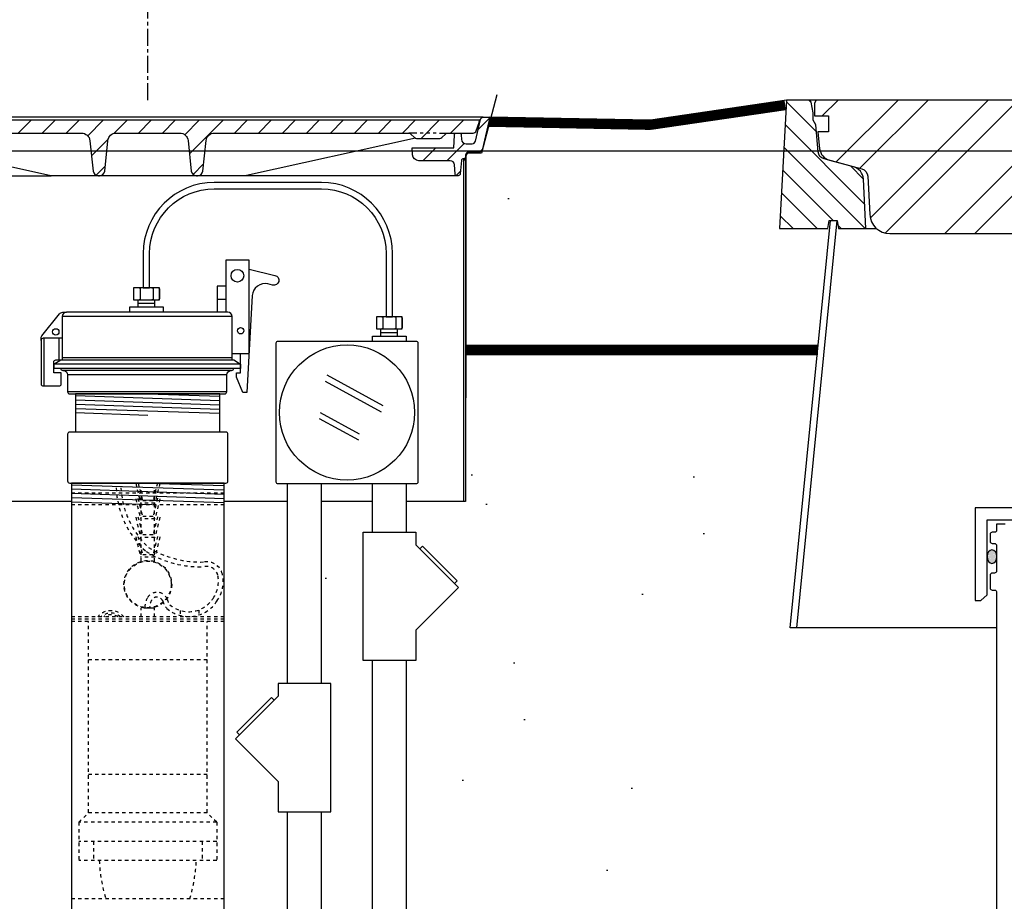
# Model space of a CAD drawing. Extents: x -169 to 6736, y -208 to 3022.
# Tile 394 of 656: x 1826 to 1855, y 962 to 988. Entities that reach past the tile are written whole.
import ezdxf

# ---------------------------------------------------------------- set-up
doc = ezdxf.new("R2010")
doc.units = 0
doc.header["$MEASUREMENT"] = 0
doc.header["$PDSIZE"] = 1
doc.linetypes.add('CENTER1', pattern=[0.6625, 0.5, -0.075, 0.0125, -0.075])
doc.linetypes.add('HIDDEN5', pattern=[0.05, 0.025, -0.025])
doc.layers.get('DEFPOINTS').update_dxf_attribs({"linetype": 'CONTINUOUS'})
for name, color, linetype in [('CENTERLINE', 3, 'CENTER1'), ('CONCRETE-HATCH', 2, 'CONTINUOUS'), ('CONDUIT', 2, 'CONTINUOUS'), ('DIM', 3, 'CONTINUOUS'), ('FACE-SEAL-ADAPTOR', 3, 'CONTINUOUS'), ('FREEZE-LINES', 8, 'CONTINUOUS'), ('FRP-SUMP', 2, 'CONTINUOUS'), ('GALV-4-PIPE', 4, 'CONTINUOUS'), ('J-BOX', 2, 'CONTINUOUS'), ('PEAGRAVEL-HATCH', 3, 'CONTINUOUS'), ('PROBE', 2, 'CONTINUOUS'), ('TANK-MANHOLE-18', 2, 'CONTINUOUS'), ('TANK-MANHOLE-40', 2, 'CONTINUOUS'), ('TANK-MANHOLE-COVER-18', 2, 'CONTINUOUS'), ('TANK-MANHOLE-COVER-40', 2, 'CONTINUOUS'), ('TANK-MANHOLE-COVER-HATCH-18', 7, 'CONTINUOUS'), ('TANK-MANHOLE-COVER-HATCH-40', 252, 'CONTINUOUS'), ('TANK-MANHOLE-HATCH-18', 7, 'CONTINUOUS'), ('TANK-MANHOLE-HATCH-40', 7, 'CONTINUOUS'), ('TANK-SLAB', 6, 'CONTINUOUS'), ('TLM-CAP', 3, 'CONTINUOUS')]:
    doc.layers.add(name, color=color, linetype=linetype)
doc.styles.add('SIMPLEX', font='simplex')
doc.dimstyles.new('DIM64', dxfattribs={"dimscale": 64, "dimtxt": 0.09375, "dimasz": 0.09375, "dimexe": 0.0625, "dimexo": 0.0625, "dimgap": 0.046875, "dimtad": 1, "dimdec": 4, "dimzin": 3, "dimdsep": 46, "dimlunit": 4, "dimtxsty": 'SIMPLEX', "dimcen": 0, "dimclrd": 256, "dimclre": 256, "dimclrt": 256, "dimadec": 0, "dimazin": 0, "dimtfac": 1, "dimtdec": 4, "dimtmove": 0, "dimatfit": 3, "dimfxl": 1, "dimfrac": 2, "dimtolj": 1, "dimtzin": 0, "dimarcsym": 0})
pattern_1 = [(45, (-1209.0571, 0), (-0.35355339, 0.35355339), [])]

# ---------------------------------------------------------------- blocks, each defined once
blk = doc.blocks.new('*D109')
at = {"layer": 'DEFPOINTS', "color": 0, "transparency": 16777216}
for p in [(1368.586, 978.296), (2031.811, 978.015), (1368.586, 700.523)]:
    blk.add_point(p, dxfattribs=at)
at = {"layer": 'DIM', "lineweight": -2, "transparency": 16777216}
for p, q in [((1368.586, 974.296), (1368.586, 696.523)), ((2031.811, 974.015), (2031.811, 696.523)), ((2025.811, 700.523), (1374.586, 700.523))]:
    blk.add_line(p, q, dxfattribs=at)
at = {"layer": 'DIM', "transparency": 16777216}
for points in [[(1374.586, 701.523), (1374.586, 699.523), (1368.586, 700.523)], [(2025.811, 701.523), (2025.811, 699.523), (2031.811, 700.523)]]:
    blk.add_solid(points, dxfattribs=at)
at = {"layer": 'DIM', "transparency": 16777216, "insert": (1700.199, 708.095), "char_height": 6, "attachment_point": 5, "style": 'SIMPLEX'}
blk.add_mtext('\\A1;55\'-3 1/4" (F.V. TANK SLAB)', dxfattribs=at)

msp = doc.modelspace()

# ---------------------------------------------------------------- hatches: boundary and pattern name
at = {"layer": 'CONCRETE-HATCH'}
h = msp.add_hatch(dxfattribs=at)
h.set_pattern_fill('AR-CONC', color=256, scale=2.67, style=0)
h.set_pattern_definition([(50, (342.374, 982.045), (19.15085, -1.67548), [2.0025, -22.0275]), (355, (342.374, 982.045), (-3.70466, 20.08353), [1.602, -17.622]), (100.4514, (343.97, 981.905), (15.4462, 18.40804), [1.70186, -18.7205]), (46.1842, (342.374, 987.385), (28.49534, -4.41936), [3.00375, -33.04125]), (96.6356, (344.75, 987.017), (24.9555, 26.00895), [2.5528, -28.08074]), (351.1842, (342.374, 987.385), (24.9555, 26.00897), [2.403, -26.433]), (21, (345.044, 986.05), (15.93742, -10.74992), [2.0025, -22.0275]), (326, (345.044, 986.05), (6.49652, 19.3615), [1.602, -17.622]), (71.4514, (346.372, 985.154), (22.43394, 8.61156), [1.70186, -18.7205]), (37.5, (342.374, 982.045), (0.324668, 8.888266), [0, -17.4084, 0, -17.889, 0, -17.68875]), (7.5, (342.374, 982.045), (7.023957, 10.53079), [0, -10.1994, 0, -17.0079, 0, -6.74175]), (327.5, (336.42, 982.045), (14.25306, -0.602215), [0, -6.675, 0, -20.826, 0, -27.6345]), (317.5, (333.75, 982.045), (15.57107, 2.6728), [0, -8.6775, 0, -13.8306, 0, -19.6245])])
h.paths.add_polyline_path([(1839.2765, 983.87998), (1839.303, 983.9299), (1839.34783, 983.95668), (1839.73372, 983.95668), (1839.94165, 984.73346), (1844.73035, 984.73346), (1848.69788, 985.22941), (1848.51476, 981.73519), (1849.93102, 981.73519), (1849.97268, 981.97141), (1850.01217, 981.97141), (1849.64809, 978.29596), (1839.2765, 978.29596)])
at = {"layer": 'FRP-SUMP'}
h = msp.add_hatch(color=256, dxfattribs=at)
edge = h.paths.add_edge_path()
edge.add_ellipse((1854.76744, 972.07723), major_axis=(0, 0.2), ratio=0.72085956, start_angle=-71.031832, end_angle=77.321789, ccw=False)
edge.add_line((1854.90378, 972.14223), (1854.90378, 972.01222))
edge.add_ellipse((1854.76744, 972.07723), major_axis=(0, 0.2), ratio=0.72085956, start_angle=102.678211, end_angle=251.031832, ccw=False)
edge.add_line((1854.62678, 972.03333), (1854.62678, 972.12112))
at = {"layer": 'PEAGRAVEL-HATCH'}
h = msp.add_hatch(dxfattribs=at)
h.set_pattern_fill('AR-SAND', color=256, scale=7.5, style=0)
h.set_pattern_definition([(37.5, (-682.223, -8e-12), (-0.47245, 14.45118), [0, -11.4, 0, -12.75, 0, -12.1875]), (7.5, (-682.223, -8e-12), (13.27333, 21.1661), [0, -6.15, 0, -10.275, 0, -3.9375]), (327.5, (-691.448, -8e-12), (23.356064, 0.04244), [0, -3.75, 0, -13.5, 0, -17.625]), (317.5, (-691.448, -8e-12), (22.54595, 6.58257), [0, -1.875, 0, -8.85, 0, -10.125])])
h.paths.add_polyline_path([(1795.76013, 960.79968), (1795.88505, 960.79968), (1795.88505, 961.76127), (1795.96249, 961.9894), (1796.1628, 962.12325), (1800.29974, 963.24221), (1800.40696, 963.55806), (1800.40696, 965.20292), (1800.64117, 965.20292), (1800.64117, 966.80415), (1801.66223, 967.23834), (1801.66223, 978.29596), (1820.55658, 978.29596), (1820.5711, 973.7036), (1827.66092, 973.59894), (1827.66092, 935.26579), (1795.76626, 935.25828)])
h.paths.add_polyline_path([(1795.7665, 934.25828), (1827.66092, 934.26579), (1827.66092, 916.52404), (1827.41092, 916.52404), (1825.16092, 915.52328), (1824.16092, 917.52328), (1819.16092, 917.52328), (1818.16092, 915.52328), (1805.16092, 915.52328), (1804.16092, 917.52328), (1799.16092, 917.52328), (1798.16092, 915.52328), (1795.7665, 916.52328)])
h = msp.add_hatch(dxfattribs=at)
h.set_pattern_fill('AR-SAND', color=256, scale=7.5, style=0)
h.set_pattern_definition([(37.5, (337.355, 969.983), (-0.47245, 14.45118), [0, -11.4, 0, -12.75, 0, -12.1875]), (7.5, (337.355, 969.983), (13.27333, 21.1661), [0, -6.15, 0, -10.275, 0, -3.9375]), (327.5, (328.13, 969.983), (23.35606, 0.04244), [0, -3.75, 0, -13.5, 0, -17.625]), (317.5, (328.13, 969.983), (22.54595, 6.58257), [0, -1.875, 0, -8.85, 0, -10.125])])
h.paths.add_polyline_path([(1839.26183, 978.01471), (1849.62023, 978.01471), (1848.82467, 969.98346), (1837.87938, 969.98346), (1839.06217, 971.16626), (1838.94432, 971.28412), (1839.02289, 971.36269), (1838.00148, 972.38409), (1837.92291, 972.30552), (1837.80506, 972.42338), (1837.80506, 972.79812), (1837.52725, 972.79812), (1837.52725, 973.7036), (1839.26183, 973.7036)])
h = msp.add_hatch(dxfattribs=at)
h.set_pattern_fill('AR-SAND', color=256, scale=7.5, style=0)
h.set_pattern_definition([(37.5, (346.448, 930.786), (-0.47245, 14.45118), [0, -11.4, 0, -12.75, 0, -12.1875]), (7.5, (346.448, 930.786), (13.27333, 21.1661), [0, -6.15, 0, -10.275, 0, -3.9375]), (327.5, (337.223, 930.786), (23.35606, 0.04244), [0, -3.75, 0, -13.5, 0, -17.625]), (317.5, (337.223, 930.786), (22.54595, 6.58257), [0, -1.875, 0, -8.85, 0, -10.125])])
h.paths.add_polyline_path([(1832.16092, 973.7036), (1834.02688, 973.7036), (1834.02688, 968.34367), (1833.74908, 968.34367), (1833.74908, 967.96892), (1833.63123, 967.85107), (1833.55266, 967.92964), (1832.53125, 966.90823), (1832.49196, 966.71181), (1833.74908, 965.45469), (1833.74908, 964.56577), (1834.02688, 964.56577), (1834.02688, 938.26656, -0.30472654), (1832.16092, 935.48916)], flags=17)
h.paths.add_polyline_path([(1835.02688, 964.56577), (1835.30468, 964.56577), (1835.30468, 968.34367), (1835.02688, 968.34367), (1835.02688, 973.7036), (1836.52725, 973.7036), (1836.52725, 972.79812), (1836.24945, 972.79812), (1836.24945, 969.02023), (1836.52725, 969.02023), (1836.52725, 934.7862, 0.41421356), (1840.52725, 930.7862), (1832.16092, 930.7862), (1832.16092, 934.43068, 0.33231803), (1835.02688, 938.26656)])
h = msp.add_hatch(dxfattribs=at)
h.set_pattern_fill('AR-SAND', color=256, scale=7.5, style=0)
h.set_pattern_definition([(37.5, (332.072, 964.509), (-0.47245, 14.45118), [0, -11.4, 0, -12.75, 0, -12.1875]), (7.5, (332.072, 964.509), (13.27333, 21.1661), [0, -6.15, 0, -10.275, 0, -3.9375]), (327.5, (322.847, 964.509), (23.35606, 0.04244), [0, -3.75, 0, -13.5, 0, -17.625]), (317.5, (322.847, 964.509), (22.54595, 6.58257), [0, -1.875, 0, -8.85, 0, -10.125])])
h.paths.add_polyline_path([(1837.52725, 969.02023), (1837.80506, 969.02023), (1837.80506, 969.90914), (1837.87938, 969.98346), (1849.01316, 969.98346), (1854.90341, 969.98346), (1854.90148, 964.50891), (1837.52725, 964.50891)])
h = msp.add_hatch(dxfattribs=at)
h.set_pattern_fill('AR-SAND', color=256, scale=7.5, style=0)
h.set_pattern_definition([(37.5, (332.074, 931.786), (-0.47245, 14.45118), [0, -11.4, 0, -12.75, 0, -12.1875]), (7.5, (332.074, 931.786), (13.27333, 21.1661), [0, -6.15, 0, -10.275, 0, -3.9375]), (327.5, (322.849, 931.786), (23.35606, 0.04244), [0, -3.75, 0, -13.5, 0, -17.625]), (317.5, (322.85, 931.786), (22.54595, 6.58257), [0, -1.875, 0, -8.85, 0, -10.125])])
edge = h.paths.add_edge_path()
edge.add_line((1837.52725, 964.50891), (1854.90148, 964.50891))
edge.add_line((1854.90148, 964.50891), (1854.90031, 961.19658))
edge.add_arc((1908.81737, 832.27575), 139.74129, 472.6955788, 474.5798006)
edge.add_arc((1851.14666, 957.71641), 1.7, 465.563139, 540)
edge.add_line((1849.44666, 957.71641), (1849.44666, 945.77096))
edge.add_line((1849.44666, 945.77096), (1848.56321, 945.77096))
edge.add_line((1848.56321, 945.77096), (1848.32668, 945.77096))
edge.add_line((1848.32668, 945.77096), (1849.06321, 944.45572))
edge.add_line((1849.06321, 944.45572), (1849.06321, 944.05737))
edge.add_arc((1849.31321, 944.05737), 0.25, 540, 630)
edge.add_line((1849.31321, 943.80737), (1849.44666, 943.80737))
edge.add_line((1849.44666, 943.80737), (1849.44666, 942.27096))
edge.add_arc((1849.19666, 942.27096), 0.25, 270, 360, ccw=False)
edge.add_line((1849.19666, 942.02096), (1849.19666, 939.0151))
edge.add_line((1849.19666, 939.0151), (1848.57791, 939.0151))
edge.add_line((1848.57791, 939.0151), (1848.57791, 938.11792))
edge.add_line((1848.57791, 938.11792), (1848.45416, 938.11792))
edge.add_line((1848.45416, 938.11792), (1848.45416, 937.70503))
edge.add_line((1848.45416, 937.70503), (1847.88164, 937.665))
edge.add_line((1847.88164, 937.665), (1847.88164, 937.14713))
edge.add_line((1847.88164, 937.14713), (1847.38664, 937.14713))
edge.add_line((1847.38664, 937.14713), (1847.38664, 937.60745))
edge.add_line((1847.38664, 937.60745), (1847.32477, 937.60745))
edge.add_line((1847.32477, 937.60745), (1847.32477, 937.66932))
edge.add_line((1847.32477, 937.66932), (1847.20102, 937.66932))
edge.add_line((1847.20102, 937.66932), (1847.20102, 937.14713))
edge.add_line((1847.20102, 937.14713), (1842.24808, 937.14713))
edge.add_ellipse((1842.24808, 936.95963), major_axis=(0, 0.1875), ratio=0.47920074, start_angle=0, end_angle=180)
edge.add_ellipse((1842.24808, 936.58463), major_axis=(0, -0.1875), ratio=0.47920074, start_angle=180, end_angle=360)
edge.add_line((1842.24808, 936.39713), (1847.20102, 936.39713))
edge.add_line((1847.20102, 936.39713), (1847.20102, 935.87495))
edge.add_line((1847.20102, 935.87495), (1847.38664, 935.87495))
edge.add_line((1847.38664, 935.87495), (1847.38664, 935.92098))
edge.add_line((1847.38664, 935.92098), (1847.94352, 935.92098))
edge.add_line((1847.94352, 935.92098), (1847.94352, 935.87495))
edge.add_line((1847.94352, 935.87495), (1848.45416, 935.83924))
edge.add_line((1848.45416, 935.83924), (1848.45416, 935.42635))
edge.add_line((1848.45416, 935.42635), (1848.57791, 935.42635))
edge.add_line((1848.57791, 935.42635), (1848.57791, 934.52917))
edge.add_line((1848.57791, 934.52917), (1849.19666, 934.52917))
edge.add_line((1849.19666, 934.52917), (1849.19666, 933.52917))
edge.add_line((1849.19666, 933.52917), (1848.57791, 933.52917))
edge.add_line((1848.57791, 933.52917), (1848.57791, 932.63198))
edge.add_line((1848.57791, 932.63198), (1848.45416, 932.63198))
edge.add_line((1848.45416, 932.63198), (1848.45416, 932.21909))
edge.add_line((1848.45416, 932.21909), (1847.88164, 932.17906))
edge.add_line((1847.88164, 932.17906), (1847.88164, 931.7862))
edge.add_line((1847.88164, 931.7862), (1847.38664, 931.7862))
edge.add_line((1847.38664, 931.7862), (1847.38664, 932.12151))
edge.add_line((1847.38664, 932.12151), (1847.32477, 932.12151))
edge.add_line((1847.32477, 932.12151), (1847.32477, 932.18339))
edge.add_line((1847.32477, 932.18339), (1847.20102, 932.18339))
edge.add_line((1847.20102, 932.18339), (1847.20102, 931.7862))
edge.add_line((1847.20102, 931.7862), (1840.52725, 931.7862))
edge.add_arc((1840.52725, 934.7862), 3, 180, 270, ccw=False)
edge.add_line((1837.52725, 934.7862), (1837.52725, 964.50891))
h.paths.add_polyline_path([(1847.39654, 937.83119), (1847.51534, 937.83119, 1), (1847.75294, 937.83119), (1847.87174, 937.83119, 1)], flags=16)
h.paths.add_polyline_path([(1847.53118, 937.83119, 1), (1847.7371, 937.83119, 1)], flags=0)
h.paths.add_polyline_path([(1847.39654, 932.34525), (1847.51534, 932.34525, 1), (1847.75294, 932.34525), (1847.87174, 932.34525, 1)], flags=16)
h.paths.add_polyline_path([(1847.53118, 932.34525, 1), (1847.7371, 932.34525, 1)], flags=0)
at = {"layer": 'TANK-MANHOLE-COVER-HATCH-18', "linetype": 'Continuous'}
h = msp.add_hatch(dxfattribs=at)
h.set_pattern_fill('LINE', color=256, scale=4, angle=45, style=0)
h.set_pattern_definition(pattern_1)
h.paths.add_polyline_path([(1839.67655, 984.92178), (1839.671, 984.85798), (1839.57908, 984.60612, -0.31505809), (1839.49101, 984.54451), (1838.73892, 984.54451, 0.20068244), (1838.67218, 984.5166), (1838.57263, 984.41569, -0.20068244), (1838.50589, 984.38778), (1838.16609, 984.38778), (1837.82629, 984.38778, -0.20067998), (1837.75954, 984.41569), (1837.66, 984.5166, 0.20067998), (1837.59326, 984.54451), (1831.87458, 984.54451, 0.38336671), (1831.62599, 984.32108), (1831.53051, 983.42753, -0.38336671), (1831.37515, 983.28788), (1831.34832, 983.28788, -0.38336671), (1831.19296, 983.42753), (1831.09751, 984.32073, 0.38376912), (1830.84854, 984.54451), (1828.98578, 984.54451, 0.38581775), (1828.73522, 984.31895), (1828.64141, 983.42777, -0.38381878), (1828.48602, 983.28788), (1828.45775, 983.28788, -0.38381878), (1828.30236, 983.42777), (1828.20837, 984.32069, 0.38381878), (1827.95975, 984.54451), (1822.23967, 984.54451, 0.20067998), (1822.17293, 984.5166), (1822.07338, 984.41569, -0.20067998), (1822.00664, 984.38778), (1821.66684, 984.38778), (1821.32704, 984.38778, -0.20068244), (1821.2603, 984.41569), (1821.16075, 984.5166, 0.20068244), (1821.09401, 984.54451), (1820.3433, 984.54451, -0.31505687), (1820.25524, 984.60612), (1820.16332, 984.85798), (1820.15777, 984.92178), (1829.91646, 984.92178)])
at = {"layer": 'TANK-MANHOLE-COVER-HATCH-40'}
h = msp.add_hatch(dxfattribs=at)
h.set_pattern_fill('ANSI32', color=256, scale=5, style=0)
h.set_pattern_definition([(45, (294.2077, 981.5875), (-1.3258252, 1.3258252), []), (45, (295.0916, 981.5875), (-1.3258252, 1.3258252), [])])
edge = h.paths.add_edge_path()
edge.add_line((1851.75851, 981.58755), (1890.54905, 981.58755))
edge.add_arc((1890.54905, 982.1781), 0.59055, 270, 357.000156)
edge.add_line((1891.13879, 982.14719), (1891.19797, 983.27639))
edge.add_arc((1891.43386, 983.26403), 0.23622, 465, 537.000156, ccw=False)
edge.add_line((1891.37273, 983.4922), (1892.32534, 983.74746))
edge.add_arc((1892.22345, 984.12774), 0.3937, 285, 353.688971)
edge.add_line((1892.61476, 984.08446), (1892.66953, 984.57967))
edge.add_line((1892.66953, 984.57967), (1892.35457, 984.57967))
edge.add_line((1892.35457, 984.57967), (1892.35457, 985.05211))
edge.add_line((1892.35457, 985.05211), (1892.76795, 985.05211))
edge.add_line((1892.76795, 985.05211), (1892.76795, 985.42613))
edge.add_line((1892.76795, 985.42613), (1892.71681, 985.51471))
edge.add_line((1892.71681, 985.51471), (1849.59075, 985.51471))
edge.add_line((1849.59075, 985.51471), (1849.53961, 985.42613))
edge.add_line((1849.53961, 985.42613), (1849.53961, 985.05211))
edge.add_line((1849.53961, 985.05211), (1849.95299, 985.05211))
edge.add_line((1849.95299, 985.05211), (1849.95299, 984.57967))
edge.add_line((1849.95299, 984.57967), (1849.63803, 984.57967))
edge.add_line((1849.63803, 984.57967), (1849.6928, 984.08446))
edge.add_arc((1850.08412, 984.12774), 0.3937, 186.311029, 255)
edge.add_line((1849.98222, 983.74746), (1850.93484, 983.4922))
edge.add_arc((1850.8737, 983.26403), 0.23622, 362.999844, 435, ccw=False)
edge.add_line((1851.10959, 983.27639), (1851.16877, 982.14719))
edge.add_arc((1851.75851, 982.1781), 0.59055, 182.999844, 270)
at = {"layer": 'TANK-MANHOLE-HATCH-18', "linetype": 'Continuous'}
h = msp.add_hatch(dxfattribs=at)
h.set_pattern_fill('LINE', color=256, scale=4, angle=45, style=0)
h.set_pattern_definition(pattern_1)
h.paths.add_polyline_path([(1839.14532, 983.73304), (1839.11065, 983.34482, -0.45806569), (1839.03376, 983.28962, -0.46914088), (1838.95671, 983.3471), (1838.94277, 983.61191, 0.39889443), (1838.81795, 983.73034), (1837.89006, 983.73034, -0.39805028), (1837.70285, 983.90744), (1837.69173, 984.1076), (1838.91785, 984.1076), (1838.93729, 984.48523, -0.39923087), (1838.99971, 984.54451), (1839.07873, 984.54451, -0.39953151), (1839.14115, 984.48516), (1839.1473, 984.36321, 0.39953151), (1839.28774, 984.22966), (1839.46601, 984.22966, 0.34858266), (1839.55731, 984.30212), (1839.70689, 984.94341, -0.34699278), (1839.79727, 985.01471), (1839.98035, 985.01471), (1839.76251, 984.07537, -0.34818324), (1839.64075, 983.97861), (1839.36031, 983.97861, 0.40020821), (1839.26597, 983.88936), (1839.26045, 983.78998), (1839.20757, 983.78998, 0.38836603)])
at = {"layer": 'TANK-MANHOLE-HATCH-40', "linetype": 'Continuous'}
h = msp.add_hatch(dxfattribs=at)
h.set_pattern_fill('LINE', color=256, scale=4, angle=135, style=0)
h.set_pattern_definition([(135, (-1209.0571, 0), (-0.35355339, -0.35355339), [])])
h.paths.add_polyline_path([(1848.71284, 985.51471), (1849.36822, 985.51471, -0.36397023), (1849.44576, 985.44965), (1849.50024, 985.1407), (1849.50024, 984.92275), (1849.57898, 984.78637), (1849.64857, 983.99092, 0.31529879), (1849.82275, 983.78333), (1850.68888, 983.55126, -0.3249197), (1850.98014, 983.19157), (1851.05647, 981.73519), (1850.25055, 981.73519), (1850.2089, 981.97141), (1849.99655, 981.97141), (1849.97268, 981.97141), (1849.93102, 981.73519), (1848.51476, 981.73519)])

# ---------------------------------------------------------------- linework, layer by layer
at = {"layer": 'CENTERLINE'}
msp.add_line((1829.91416, 985.51471), (1829.91416, 1029.15474), dxfattribs=at)
at = {"layer": 'CONDUIT'}
for p, q in [((1834.02688, 968.34367), (1834.02688, 974.22502)), ((1835.02688, 968.34367), (1835.02688, 974.22502)), ((1836.52725, 972.79812), (1836.52725, 974.22502)), ((1837.52725, 972.79812), (1837.52725, 974.22502)), ((1836.52725, 938.26579), (1836.52725, 969.02956)), ((1837.52725, 938.26579), (1837.52725, 969.02956)), ((1834.02688, 938.26656), (1834.02688, 964.5751)), ((1835.02688, 938.26656), (1835.02688, 964.5751))]:
    msp.add_line(p, q, dxfattribs=at)
for points in [[(1837.80506, 972.42338), (1839.06217, 971.16626), (1837.80506, 969.90914), (1837.80506, 969.02023), (1836.24945, 969.02023), (1836.24945, 972.79812), (1837.80506, 972.79812)], [(1833.74908, 967.96892), (1832.49196, 966.71181), (1833.74908, 965.45469), (1833.74908, 964.56577), (1835.30468, 964.56577), (1835.30468, 968.34367), (1833.74908, 968.34367)]]:
    msp.add_lwpolyline(points, close=True, dxfattribs=at)
for points in [[(1837.92291, 972.30552), (1838.00148, 972.38409), (1839.02289, 971.36269), (1838.94432, 971.28412)], [(1833.63123, 967.85107), (1833.55266, 967.92964), (1832.53125, 966.90823), (1832.60982, 966.82966)]]:
    msp.add_lwpolyline(points, dxfattribs=at)
at = {"layer": 'DEFPOINTS'}
msp.add_lwpolyline([(1840.19282, 985.6718), (1839.73372, 983.95668), (1839.34783, 983.95668), (1839.303, 983.9299), (1839.2765, 983.87998), (1839.2765, 976.75093)], dxfattribs=at)
msp.add_lwpolyline([(1840.19282, 985.6718), (1839.73372, 983.95668), (1839.34783, 983.95668), (1839.303, 983.9299), (1839.2765, 983.87998), (1839.2765, 976.75093)], dxfattribs=at)
at = {"layer": 'FACE-SEAL-ADAPTOR', "color": 7}
for p, q in [((1827.78592, 976.81543), (1832.03592, 976.67227)), ((1829.91092, 976.86892), (1832.03592, 976.79734)), ((1827.78592, 976.69035), (1832.03592, 976.5472)), ((1827.78592, 976.56528), (1832.03592, 976.42213)), ((1827.78592, 976.44021), (1832.03592, 976.29706)), ((1827.78592, 976.31514), (1829.91092, 976.24357))]:
    msp.add_line(p, q, dxfattribs=at)
at = {"layer": 'FACE-SEAL-ADAPTOR'}
msp.add_lwpolyline([(1832.03592, 975.74328), (1832.03592, 976.86892), (1827.78592, 976.86892), (1827.78592, 975.74328)], dxfattribs=at)
msp.add_lwpolyline([(1832.20953, 974.24328, 0.41421356), (1832.27203, 974.30578), (1832.27203, 975.68078, 0.41421356), (1832.20953, 975.74328), (1827.6123, 975.74328, 0.41421356), (1827.5498, 975.68078), (1827.5498, 974.30578, 0.41421356), (1827.6123, 974.24328)], format="xyb", close=True, dxfattribs=at)
at = {"layer": 'FREEZE-LINES', "linetype": 'Continuous'}
msp.add_line((1931.94521, 984.01471), (1465.78697, 984.01471), dxfattribs=at)
at = {"layer": 'FRP-SUMP'}
msp.add_lwpolyline([(1888.03091, 970.79041), (1888.03091, 973.51489), (1854.27665, 973.51489), (1854.27665, 970.79041), (1854.43527, 970.79041), (1854.62678, 970.95111), (1854.62678, 973.16476), (1887.68078, 973.16476), (1887.68078, 970.95111), (1887.87229, 970.79041), (1888.03091, 970.79041)], dxfattribs=at)
msp.add_lwpolyline([(1855.15378, 973.03161), (1854.90378, 973.03161), (1854.90378, 972.85473, -0.41421356), (1854.84378, 972.79473), (1854.77378, 972.79473, 0.41421356), (1854.71378, 972.73473), (1854.71378, 972.52911, 0.41421356), (1854.77628, 972.46661), (1854.83878, 972.46661, -0.38676832), (1854.90378, 972.40411), (1854.90378, 971.65411, -0.38676832), (1854.83878, 971.59161), (1854.77628, 971.59161, 0.41421356), (1854.71378, 971.52911), (1854.71378, 971.15411, 0.41421356), (1854.77628, 971.09161), (1854.84378, 971.09161, -0.41421356), (1854.90378, 971.03161), (1854.90031, 961.19658, 0.00822165)], format="xyb", dxfattribs=at)
at = {"layer": 'FRP-SUMP', "extrusion": (0, 0, -1)}
msp.add_ellipse((1854.76744, 972.07723), major_axis=(0, 0.2), ratio=0.72085956, dxfattribs=at)
at = {"layer": 'GALV-4-PIPE', "color": 7}
for p, q in [((1827.66092, 974.194), (1832.16092, 974.04242)), ((1829.91092, 974.24328), (1832.16092, 974.16749)), ((1827.66092, 974.06893), (1832.16092, 973.91735)), ((1827.66092, 973.94386), (1832.16092, 973.79228)), ((1827.66092, 973.81879), (1832.16092, 973.66721)), ((1827.66092, 973.69371), (1830.03592, 973.61372))]:
    msp.add_line(p, q, dxfattribs=at)
at = {"layer": 'GALV-4-PIPE'}
msp.add_lwpolyline([(1827.66092, 916.52404), (1827.66092, 916.52404), (1832.16092, 916.52404), (1832.16092, 916.52404), (1832.16092, 974.24328), (1827.66092, 974.24328)], close=True, dxfattribs=at)
at = {"layer": 'J-BOX', "color": 7}
for p, q in [((1836.84124, 976.5123), (1835.18885, 977.41765)), ((1836.79567, 976.33093), (1835.14328, 977.23628)), ((1836.14032, 975.68364), (1835.00096, 976.3079)), ((1836.12903, 975.50227), (1834.97113, 976.13669))]:
    msp.add_line(p, q, dxfattribs=at)
at = {"layer": 'J-BOX'}
msp.add_lwpolyline([(1837.87144, 974.28058), (1837.87144, 978.35821, 0.41421356), (1837.81589, 978.41377), (1833.73825, 978.41377, 0.41421356), (1833.68269, 978.35821), (1833.68269, 974.28058, 0.41421356), (1833.73825, 974.22502), (1837.81589, 974.22502, 0.41421356)], format="xyb", close=True, dxfattribs=at)
msp.add_circle((1835.77707, 976.3194), 1.98948, dxfattribs=at)
at = {"layer": 'PROBE'}
for p, q in [((1829.78045, 979.98908), (1829.78045, 979.98908)), ((1829.78045, 979.98908), (1829.78045, 979.98908)), ((1829.62473, 979.42767), (1829.62473, 979.63889)), ((1830.11358, 979.42767), (1830.11358, 979.63889)), ((1836.92846, 979.13268), (1836.92846, 979.13268)), ((1836.92846, 979.13268), (1836.92846, 979.13268)), ((1836.77274, 978.57127), (1836.77274, 978.78249)), ((1837.26159, 978.57127), (1837.26159, 978.78249))]:
    msp.add_line(p, q, dxfattribs=at)
at = {"layer": 'PROBE', "color": 7}
for p, q in [((1829.62473, 979.53328), (1830.11358, 979.53328)), ((1836.77274, 978.67688), (1837.26159, 978.67688))]:
    msp.add_line(p, q, dxfattribs=at)
at = {"layer": 'PROBE', "color": 1, "linetype": 'HIDDEN5'}
for p, q in [((1829.55432, 974.24308), (1829.70092, 973.65069)), ((1829.62671, 974.24328), (1829.75596, 973.721)), ((1830.19512, 974.24328), (1830.06587, 973.721)), ((1830.26751, 974.24308), (1830.12091, 973.65069)), ((1832.16092, 973.94799), (1827.66092, 973.94799)), ((1829.71437, 971.93498), (1829.71437, 974.10324)), ((1830.10746, 971.93498), (1830.10746, 974.10324)), ((1832.16092, 973.59894), (1827.66092, 973.59894)), ((1829.55432, 973.77809), (1829.70092, 973.18569)), ((1829.62258, 973.79498), (1829.75596, 973.25601)), ((1830.12091, 973.65069), (1829.70092, 973.65069)), ((1830.06587, 973.721), (1829.75596, 973.721)), ((1830.19925, 973.79498), (1830.06587, 973.25601)), ((1830.26751, 973.77809), (1830.12091, 973.18569)), ((1829.62258, 973.25354), (1829.75596, 972.71457)), ((1830.06587, 973.25601), (1829.75596, 973.25601)), ((1830.19925, 973.25354), (1830.06587, 972.71457)), ((1829.55432, 973.23665), (1829.70092, 972.64426)), ((1830.12091, 973.18569), (1829.70092, 973.18569)), ((1830.26751, 973.23665), (1830.12091, 972.64426)), ((1829.62258, 972.67389), (1829.75596, 972.13492)), ((1830.06587, 972.71457), (1829.75596, 972.71457)), ((1830.19925, 972.67389), (1830.06587, 972.13492)), ((1829.55432, 972.657), (1829.70092, 972.0646)), ((1830.12091, 972.64426), (1829.70092, 972.64426)), ((1830.26751, 972.657), (1830.12091, 972.0646)), ((1830.06587, 972.13492), (1829.75596, 972.13492)), ((1830.12091, 972.0646), (1829.70092, 972.0646)), ((1830.10746, 970.55676), (1829.71437, 970.55676)), ((1829.71437, 970.30578), (1829.71437, 970.55676)), ((1830.10746, 970.30578), (1830.10746, 970.55676)), ((1830.8672, 970.49053), (1830.8672, 970.30578)), ((1831.40927, 970.50619), (1831.40927, 970.30578)), ((1832.16092, 970.30578), (1827.66092, 970.30578)), ((1832.16092, 970.23547), (1827.66092, 970.23547)), ((1832.16092, 970.16516), (1827.66092, 970.16516)), ((1828.1634, 964.54016), (1828.1634, 970.16516)), ((1831.65843, 964.54016), (1831.65843, 970.16516)), ((1831.65843, 969.04016), (1828.1634, 969.04016)), ((1831.65843, 965.66516), (1828.1634, 965.66516)), ((1827.88215, 964.25891), (1828.1634, 964.54016)), ((1827.88215, 964.25891), (1827.88215, 963.13391)), ((1831.93968, 964.25891), (1827.88215, 964.25891)), ((1831.65843, 964.54016), (1828.1634, 964.54016)), ((1831.93968, 964.25891), (1831.65843, 964.54016)), ((1831.93968, 964.25891), (1831.93968, 963.13391)), ((1831.93968, 963.69641), (1827.88215, 963.69641)), ((1828.31288, 963.69641), (1828.31288, 963.13391)), ((1831.50895, 963.69641), (1831.50895, 963.13391)), ((1831.93968, 963.13391), (1827.88215, 963.13391)), ((1832.16092, 962.00891), (1827.66092, 962.00891))]:
    msp.add_line(p, q, dxfattribs=at)
at = {"layer": 'PROBE'}
msp.add_lwpolyline([(1829.96291, 979.98908), (1829.96291, 980.99739, -0.41421356), (1831.86916, 982.90364), (1835.02221, 982.90364, -0.41421356), (1836.92846, 980.99739), (1836.92846, 979.13268), (1837.11596, 979.13268), (1837.11596, 980.99739, 0.41421356), (1835.02221, 983.09114), (1831.86916, 983.09114, 0.41421356), (1829.77541, 980.99739), (1829.77541, 979.98908)], format="xyb", close=True, dxfattribs=at)
at = {"layer": 'PROBE', "color": 7}
for points in [[(1829.52524, 979.98908, 0.41421356), (1829.49399, 979.95783), (1829.49399, 979.67014, 0.41421356), (1829.52524, 979.63889)], [(1829.65284, 979.98908, -0.41421356), (1829.68409, 979.95783), (1829.68409, 979.67014, -0.41421356), (1829.65284, 979.63889)], [(1829.71534, 979.98908, 0.41421356), (1829.68409, 979.95783), (1829.68409, 979.67014, 0.41421356), (1829.71534, 979.63889)], [(1830.03306, 979.98908, -0.41421356), (1830.06431, 979.95783), (1830.06431, 979.67014, -0.41421356), (1830.03306, 979.63889)], [(1830.09556, 979.98908, 0.41421356), (1830.06431, 979.95783), (1830.06431, 979.67014, 0.41421356), (1830.09556, 979.63889)], [(1830.22317, 979.98908, -0.41421356), (1830.25442, 979.95783), (1830.25442, 979.67014, -0.41421356), (1830.22317, 979.63889)], [(1836.67324, 979.13268, 0.41421356), (1836.64199, 979.10143), (1836.64199, 978.81374, 0.41421356), (1836.67324, 978.78249)], [(1836.80085, 979.13268, -0.41421356), (1836.8321, 979.10143), (1836.8321, 978.81374, -0.41421356), (1836.80085, 978.78249)], [(1836.86335, 979.13268, 0.41421356), (1836.8321, 979.10143), (1836.8321, 978.81374, 0.41421356), (1836.86335, 978.78249)], [(1837.18107, 979.13268, -0.41421356), (1837.21232, 979.10143), (1837.21232, 978.81374, -0.41421356), (1837.18107, 978.78249)], [(1837.24357, 979.13268, 0.41421356), (1837.21232, 979.10143), (1837.21232, 978.81374, 0.41421356), (1837.24357, 978.78249)], [(1837.37117, 979.13268, -0.41421356), (1837.40242, 979.10143), (1837.40242, 978.81374, -0.41421356), (1837.37117, 978.78249)]]:
    msp.add_lwpolyline(points, format="xyb", dxfattribs=at)
at = {"layer": 'PROBE'}
for points in [[(1830.25442, 979.98908), (1829.49399, 979.98908), (1829.49399, 979.63889), (1830.25442, 979.63889)], [(1837.40242, 979.13268), (1836.64199, 979.13268), (1836.64199, 978.78249), (1837.40242, 978.78249)]]:
    msp.add_lwpolyline(points, close=True, dxfattribs=at)
for points in [[(1829.38241, 979.27017), (1829.38241, 979.42767), (1830.366, 979.42767), (1830.366, 979.27017)], [(1836.53041, 978.41377), (1836.53041, 978.57127), (1837.514, 978.57127), (1837.514, 978.41377)]]:
    msp.add_lwpolyline(points, dxfattribs=at)
at = {"layer": 'PROBE', "color": 1, "linetype": 'HIDDEN5'}
for radius in [0.70313, 0.68766]:
    msp.add_circle((1829.91092, 971.25989), radius, dxfattribs=at)
at = {"layer": 'PROBE', "linetype": 'Continuous'}
for centre in [(1830.22317, 979.67014), (1837.37117, 978.81374)]:
    msp.add_arc(centre, 0.03125, 270, 360, dxfattribs=at)
at = {"layer": 'PROBE', "color": 1, "linetype": 'HIDDEN5'}
for centre, radius, start, end in [((1831.69941, 974.23524), 2.72513, 182.788609, 226.946284), ((1831.69941, 974.23524), 2.5845, 182.94047, 226.946284), ((1831.45568, 974.83456), 3.05642, 238.565305, 272.304493), ((1831.45568, 974.83456), 2.91579, 238.565305, 272.304493), ((1831.64546, 971.45136), 0.47534, 13.339119, 98.777515), ((1831.64546, 971.45136), 0.33471, 13.339119, 98.777515), ((1831.14481, 971.34393), 0.8467, 324.228132, 12.702173), ((1831.14481, 971.34393), 0.98732, 324.464703, 12.702173), ((1830.1795, 970.69966), 0.32712, 23.942417, 147.088342), ((1830.46655, 970.56757), 0.64191, 152.248114, 180.891459), ((1830.46655, 970.56757), 0.50128, 152.248114, 180.891459), ((1830.1795, 970.69966), 0.1865, 23.942417, 147.088342), ((1830.97963, 970.96782), 0.65844, 196.997412, 218.921312), ((1831.11401, 971.30539), 0.99122, 229.278754, 327.31321), ((1830.97963, 970.96782), 0.51782, 196.997412, 217.540495), ((1831.11401, 971.30539), 0.85059, 229.278754, 327.548775), ((1828.82068, 969.98659), 0.49953, 39.851891, 140.28504), ((1828.82068, 969.98659), 0.42965, 47.979512, 132.020488), ((1828.82068, 969.98659), 0.38014, 57.10497, 122.89503), ((1833.00556, 963.32973), 4.52778, 182.513926, 196.977501), ((1826.81627, 963.32973), 4.52778, 343.022499, 357.486074)]:
    msp.add_arc(centre, radius, start, end, dxfattribs=at)
at = {"layer": 'TANK-MANHOLE-18', "color": 7, "linetype": 'Continuous'}
for p, q in [((1839.78478, 985.01471), (1820.03705, 985.01471)), ((1820.79996, 983.28788), (1827.06819, 983.28788)), ((1839.03297, 983.28788), (1832.7655, 983.28788)), ((1827.66092, 973.7036), (1820.61964, 973.7036)), ((1834.02688, 973.7036), (1832.16092, 973.7036)), ((1836.52725, 973.7036), (1835.02688, 973.7036)), ((1839.21467, 973.7036), (1837.52725, 973.7036))]:
    msp.add_line(p, q, dxfattribs=at)
at = {"layer": 'TANK-MANHOLE-18', "linetype": 'Continuous'}
msp.add_lwpolyline([(1839.07873, 984.54451, -0.39953151), (1839.14115, 984.48516), (1839.1473, 984.36321, 0.39953151), (1839.28774, 984.22966), (1839.46601, 984.22966, 0.34858266), (1839.55731, 984.30212), (1839.70665, 984.94238, -0.35017412), (1839.79727, 985.01471), (1839.98035, 985.01471), (1839.76259, 984.0757, -0.3489397), (1839.64075, 983.97861), (1839.36031, 983.97861, 0.39805274), (1839.266, 983.89006), (1839.26045, 983.78998), (1839.20757, 983.78998, 0.38836603), (1839.14532, 983.73304), (1839.11065, 983.34482, -0.38836603), (1839.0484, 983.28788), (1839.01912, 983.28788, -0.39889443), (1838.95671, 983.3471), (1838.94277, 983.61191, 0.39889443), (1838.81795, 983.73034), (1837.89006, 983.73034, -0.39805028), (1837.70285, 983.90744), (1837.69173, 984.1076), (1838.91785, 984.1076), (1838.93729, 984.48523, -0.39923087), (1838.99971, 984.54451)], format="xyb", close=True, dxfattribs=at)
msp.add_lwpolyline([(1839.21467, 983.75669), (1839.26183, 983.75669), (1839.26183, 973.7036), (1839.21467, 973.7036), (1839.21467, 983.78998)], dxfattribs=at)
at = {"layer": 'TANK-MANHOLE-40', "color": 7}
for p, q in [((1892.93934, 985.51471), (1849.36822, 985.51471)), ((1851.05647, 981.73519), (1851.3679, 981.73519))]:
    msp.add_line(p, q, dxfattribs=at)
at = {"layer": 'TANK-MANHOLE-40', "color": 7, "linetype": 'Continuous'}
msp.add_line((1854.90341, 969.98346), (1849.01316, 969.98346), dxfattribs=at)
at = {"layer": 'TANK-MANHOLE-40', "linetype": 'Continuous'}
msp.add_lwpolyline([(1850.2089, 981.97141), (1850.25055, 981.73519), (1851.05647, 981.73519), (1850.98014, 983.19157, 0.3249197), (1850.68888, 983.55126), (1849.82275, 983.78333, -0.31529879), (1849.64857, 983.99092), (1849.57898, 984.78637), (1849.50024, 984.92275), (1849.50024, 985.1407), (1849.44576, 985.44965, 0.36397023), (1849.36822, 985.51471), (1848.71284, 985.51471), (1848.51476, 981.73519), (1849.93102, 981.73519), (1849.97268, 981.97141)], format="xyb", close=True, dxfattribs=at)
msp.add_lwpolyline([(1850.20066, 981.97141), (1849.01316, 969.98346), (1848.82467, 969.98346), (1850.01217, 981.97141)], close=True, dxfattribs=at)
at = {"layer": 'TANK-MANHOLE-COVER-18', "linetype": 'Continuous'}
for p, q in [((1837.83182, 984.54451), (1837.59326, 984.54451)), ((1838.02323, 984.54451), (1837.92752, 984.54451)), ((1838.21325, 984.54451), (1838.11754, 984.54451)), ((1838.40466, 984.54451), (1838.30895, 984.54451)), ((1838.50036, 984.54451), (1838.73892, 984.54451))]:
    msp.add_line(p, q, dxfattribs=at)
msp.add_lwpolyline([(1829.91646, 984.92178), (1820.15777, 984.92178)], dxfattribs=at)
msp.add_lwpolyline([(1822.23967, 984.54451), (1827.95975, 984.54451, -0.38381878), (1828.20837, 984.32069), (1828.30236, 983.42777, 0.38381878), (1828.45775, 983.28788), (1828.48602, 983.28788, 0.38381878), (1828.64141, 983.42777), (1828.7354, 984.32069, -0.38381878), (1828.98578, 984.54451), (1830.84854, 984.54451, -0.38336671), (1831.09747, 984.32108), (1831.19296, 983.42753, 0.38336671), (1831.34832, 983.28788), (1831.37515, 983.28788, 0.38336671), (1831.53051, 983.42753), (1831.62599, 984.32108, -0.38336671), (1831.87458, 984.54451), (1837.59326, 984.54451, -0.20067998), (1837.66, 984.5166), (1837.75954, 984.41569, 0.20067998), (1837.82629, 984.38778), (1838.16609, 984.38778), (1838.50589, 984.38778, 0.20068244), (1838.57263, 984.41569), (1838.67218, 984.5166, -0.20068244), (1838.73892, 984.54451), (1839.49101, 984.54451, 0.31505809), (1839.57908, 984.60612), (1839.671, 984.85798), (1839.67655, 984.92178), (1829.91646, 984.92178)], format="xyb", dxfattribs=at)
at = {"layer": 'TANK-MANHOLE-COVER-18', "color": 1, "linetype": 'Continuous'}
msp.add_lwpolyline([(1837.79348, 984.39486), (1832.81953, 983.29379, -0.0545173), (1832.7655, 983.28788), (1827.06819, 983.28788, -0.05450917), (1827.01417, 983.29379), (1822.03945, 984.39486)], format="xyb", dxfattribs=at)
at = {"layer": 'TANK-MANHOLE-COVER-40', "linetype": 'Continuous'}
msp.add_lwpolyline([(1851.75851, 981.58755), (1890.54905, 981.58755, 0.39896034), (1891.13879, 982.14719), (1891.19797, 983.27639, -0.32492045), (1891.37273, 983.4922), (1892.32534, 983.74746, 0.30902091), (1892.61476, 984.08446), (1892.66953, 984.57967), (1892.35457, 984.57967), (1892.35457, 985.05211), (1892.76795, 985.05211), (1892.76795, 985.42613), (1892.71681, 985.51471), (1849.59075, 985.51471), (1849.53961, 985.42613), (1849.53961, 985.05211), (1849.95299, 985.05211), (1849.95299, 984.57967), (1849.63803, 984.57967), (1849.6928, 984.08446, 0.30902091), (1849.98222, 983.74746), (1850.93484, 983.4922, -0.32492045), (1851.10959, 983.27639), (1851.16877, 982.14719, 0.39896034)], format="xyb", close=True, dxfattribs=at)
at = {"layer": 'TANK-SLAB'}
for p, q in [((1849.64809, 978.29596), (1839.26183, 978.29596)), ((1849.62023, 978.01471), (1839.26183, 978.01471))]:
    msp.add_line(p, q, dxfattribs=at)
at = {"layer": 'TANK-SLAB', "const_width": 0.29}
for points in [[(1848.67951, 985.37282), (1844.6886, 984.78214), (1839.95612, 984.87396)], [(1849.64809, 978.15935), (1839.2765, 978.15935)]]:
    msp.add_lwpolyline(points, dxfattribs=at)
at = {"layer": 'TANK-SLAB'}
for points in [[(1848.71284, 985.51471), (1844.71284, 984.92604), (1839.98035, 985.01471)], [(1848.69788, 985.22941), (1844.73035, 984.64479), (1839.91513, 984.73346)]]:
    msp.add_lwpolyline(points, dxfattribs=at)
at = {"layer": 'TLM-CAP', "color": 1}
for p, q in [((1831.95608, 979.65267), (1832.20608, 979.65267)), ((1832.39733, 979.14517), (1827.38983, 979.14517)), ((1832.39733, 977.93142), (1827.38983, 977.93142)), ((1832.23735, 977.43142), (1827.5498, 977.43142)), ((1832.23735, 976.93142), (1827.5498, 976.93142))]:
    msp.add_line(p, q, dxfattribs=at)
at = {"layer": 'TLM-CAP', "color": 7}
for p, q in [((1826.86233, 977.10017), (1826.86233, 978.50517)), ((1832.37797, 977.55642), (1827.40919, 977.55642))]:
    msp.add_line(p, q, dxfattribs=at)
at = {"layer": 'TLM-CAP', "color": 3}
msp.add_line((1827.29608, 978.50517), (1827.29608, 977.86892), dxfattribs=at)
at = {"layer": 'TLM-CAP'}
for p, q in [((1827.14358, 977.74392), (1827.14358, 977.61892)), ((1832.64358, 977.61892), (1827.14358, 977.61892)), ((1832.64358, 977.74392), (1832.64358, 977.61892)), ((1832.03592, 976.86892), (1827.78592, 976.86892))]:
    msp.add_line(p, q, dxfattribs=at)
for points in [[(1832.39733, 978.05642), (1832.89358, 978.05642), (1832.89358, 980.80642), (1832.20608, 980.80642), (1832.20608, 979.27017)], [(1832.20608, 980.03517), (1831.95608, 980.03517), (1831.95608, 979.27017)]]:
    msp.add_lwpolyline(points, dxfattribs=at)
for points in [[(1832.89358, 980.54035), (1833.65578, 980.35692, -1), (1833.58674, 980.07006), (1833.44851, 980.10333, 0.46850815), (1832.98632, 979.75913), (1832.83108, 976.90892), (1832.70608, 976.90892), (1832.51858, 977.35767), (1832.51858, 977.48267), (1832.64358, 977.48267), (1832.64358, 978.05642)], [(1832.39733, 977.86892), (1832.39733, 979.14517, 0.41421356), (1832.27233, 979.27017), (1827.51483, 979.27017, 0.41421356), (1827.38983, 979.14517), (1827.38983, 977.86892)], [(1827.38983, 978.50517), (1826.83108, 978.50517, 0.41421356), (1826.76858, 978.44267), (1826.76858, 977.16267, 0.41421356), (1826.83108, 977.10017), (1827.29983, 977.10017, 0.41421356), (1827.36233, 977.16267), (1827.36233, 977.48267), (1827.14358, 977.48267), (1827.14358, 977.80642, -0.41421356), (1827.20608, 977.86892), (1827.34669, 977.86892)], [(1827.34669, 977.61892, 0.41421356), (1827.40919, 977.55642), (1827.4248, 977.55642, -0.41421356), (1827.5498, 977.43142), (1827.5498, 976.93142, 0.41421356), (1827.6123, 976.86892), (1832.17485, 976.86892, 0.41421356), (1832.23735, 976.93142), (1832.23735, 977.43142, -0.41421356), (1832.36235, 977.55642), (1832.37797, 977.55642, 0.41421356), (1832.44047, 977.61892)]]:
    msp.add_lwpolyline(points, format="xyb", dxfattribs=at)
at = {"layer": 'TLM-CAP', "color": 2}
msp.add_lwpolyline([(1826.76858, 978.44267), (1826.76858, 978.49454, -0.16806907), (1826.79529, 978.57178), (1827.30659, 979.22241, -0.23012406), (1827.40487, 979.27017), (1827.51483, 979.27017)], format="xyb", dxfattribs=at)
at = {"layer": 'TLM-CAP'}
msp.add_lwpolyline([(1832.64358, 977.74392), (1827.14358, 977.74392), (1827.34669, 977.86892), (1832.44047, 977.86892)], close=True, dxfattribs=at)
at = {"layer": 'TLM-CAP', "color": 7}
for centre, radius in [((1832.54983, 980.34396), 0.1875), ((1827.20233, 978.69267), 0.09375), ((1832.64545, 978.72579), 0.09375)]:
    msp.add_circle(centre, radius, dxfattribs=at)

# ---------------------------------------------------------------- dimensions: what is measured, and where the dimension line sits
at = {"layer": 'DIM'}
dim = msp.add_linear_dim(base=(1368.58612, 700.52328), p1=(2031.81144, 978.01471), p2=(1368.58612, 978.29596), angle=180, text='<> (F.V. TANK SLAB)', dimstyle='DIM64', dxfattribs=at)
dim.commit()
dim.dimension.update_dxf_attribs({"geometry": '*D109', "text_midpoint": (1700.19878, 708.09471)})

doc.saveas('drawing.dxf')
